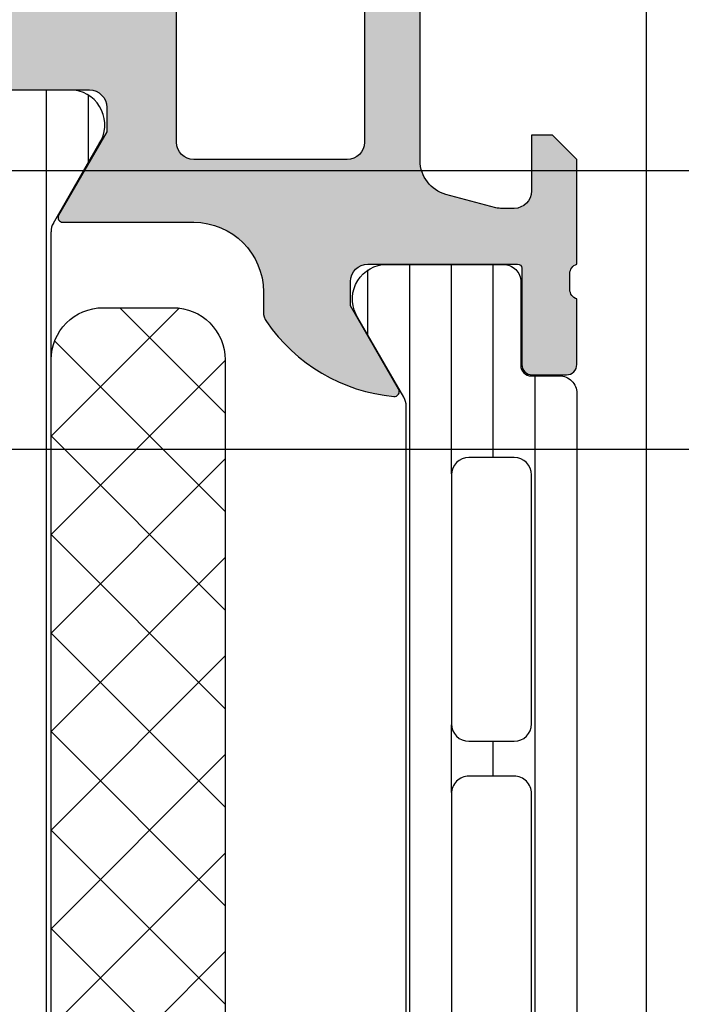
# Model space of a CAD drawing. Header units: millimetres. Extents: x 373037 to 682063, y 76092 to 274210.
# Tile 471 of 552: x 674015 to 674034, y 273221 to 273249. Entities that reach past the tile are written whole.
import ezdxf

# ---------------------------------------------------------------- set-up
doc = ezdxf.new("R2010")
doc.units = ezdxf.units.MM
doc.header["$LTSCALE"] = 100
doc.layers.add('PUDORYS', color=253, linetype='CONTINUOUS')

msp = doc.modelspace()

# ---------------------------------------------------------------- hatches: boundary and pattern name
at = {"layer": 'PUDORYS', "true_color": 0x939598}
h = msp.add_hatch(color=252, dxfattribs=at)
edge = h.paths.add_edge_path()
edge.add_arc((673966.1488604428, 273259.472451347), 0.5000674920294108, 90.0077324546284, 179.9922675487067)
edge.add_line((673965.6487929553, 273259.4725188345), (673965.6487929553, 273255.4725188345))
edge.add_arc((673966.1488604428, 273255.472586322), 0.5000674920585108, 180.0077324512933, 269.9922675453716)
edge.add_line((673966.1487929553, 273254.9725188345), (673967.4488417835, 273254.9725188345))
edge.add_arc((673967.4488048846, 273255.4725557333), 0.5000369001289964, 270.0042279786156, 359.9957720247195)
edge.add_line((673967.9488417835, 273255.4725188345), (673967.9488417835, 273255.9725188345))
edge.add_line((673967.9488417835, 273255.9725188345), (673966.9488417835, 273255.9725188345))
edge.add_line((673966.9488417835, 273255.9725188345), (673966.9488417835, 273257.4725188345))
edge.add_arc((673967.9488048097, 273257.4725558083), 0.9999630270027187, 89.99788148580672, 180.0021185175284, ccw=False)
edge.add_line((673967.9488417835, 273258.4725188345), (673971.9488417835, 273258.4725188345))
edge.add_arc((673971.9487649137, 273257.4724419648), 1.000076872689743, 0.004403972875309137, 89.99559602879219, ccw=False)
edge.add_line((673972.9488417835, 273257.4725188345), (673972.9488417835, 273255.9725188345))
edge.add_line((673972.9488417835, 273255.9725188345), (673971.9488417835, 273255.9725188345))
edge.add_line((673971.9488417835, 273255.9725188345), (673971.9488417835, 273255.4725188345))
edge.add_arc((673972.4487843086, 273255.4724613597), 0.4999425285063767, 179.9934131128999, 270.006586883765)
edge.add_line((673972.4488417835, 273254.9725188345), (673975.2488295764, 273254.9725188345))
edge.add_arc((673975.2488295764, 273255.4725188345), 0.5, 270, 360)
edge.add_line((673975.7488295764, 273255.4725188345), (673975.7488295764, 273255.6725188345))
edge.add_arc((673975.2488295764, 273255.6725188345), 0.5, 0, 90)
edge.add_line((673975.2488295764, 273256.1725188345), (673974.7488295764, 273256.1725188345))
edge.add_arc((673974.7488646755, 273256.6725539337), 0.5000351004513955, 180.004021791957, 269.9959782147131, ccw=False)
edge.add_line((673974.2488295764, 273256.6725188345), (673974.2488295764, 273257.4725218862))
edge.add_arc((673974.7488461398, 273257.4725053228), 0.5000165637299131, 90.00189796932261, 179.9981020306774, ccw=False)
edge.add_line((673974.7488295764, 273257.9725218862), (674006.0488234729, 273257.9725218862))
edge.add_line((674006.0488234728, 273257.9725218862), (674012.0872810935, 273257.5401252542))
edge.add_arc((674012.0488250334, 273256.5409055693), 0.9999594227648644, 0, 87.79599713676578, ccw=False)
edge.add_line((674013.0487844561, 273256.5409055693), (674013.0487844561, 273249.8724533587))
edge.add_arc((674012.5487844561, 273249.8724533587), 0.5, 270.0000000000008, 360, ccw=False)
edge.add_line((674012.5487844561, 273249.3724533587), (674011.6487844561, 273249.3724533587))
edge.add_arc((674011.6487844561, 273248.8724533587), 0.5, 90, 180)
edge.add_line((674011.1487844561, 273248.8724533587), (674011.1487844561, 273247.4724518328))
edge.add_arc((674011.0699480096, 273247.2049312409), 0.2788950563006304, -1.1645893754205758, 73.58012357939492, ccw=False)
edge.add_line((674011.3487854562, 273247.1992628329), (674011.3487854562, 273246.7456688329))
edge.add_arc((674011.0699173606, 273246.7400081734), 0.2789255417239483, -73.57540544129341, 1.1628700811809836, ccw=False)
edge.add_line((674011.1487844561, 273246.4724648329), (674011.1487844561, 273244.5924538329))
edge.add_arc((674011.4487844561, 273244.5924538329), 0.2999999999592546, 180, 270.0000000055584)
edge.add_line((674011.4487844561, 273244.2924538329), (674012.4287587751, 273244.2924538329))
edge.add_arc((674012.4287587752, 273244.5924538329), 0.2999999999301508, 269.9999999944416, 360)
edge.add_line((674012.7287587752, 273244.5924538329), (674012.7287587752, 273247.352451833))
edge.add_arc((674012.848758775, 273247.352451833), 0.1199999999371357, 89.99999997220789, 180, ccw=False)
edge.add_line((674012.8487587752, 273247.4724518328), (674017.1487844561, 273247.4724518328))
edge.add_arc((674017.1487844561, 273246.9724518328), 0.5, 0, 90, ccw=False)
edge.add_line((674017.6487844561, 273246.9724518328), (674017.6487844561, 273246.2724518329))
edge.add_line((674017.6487844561, 273246.2724518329), (674016.2672889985, 273243.8796315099))
edge.add_arc((674016.3869042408, 273243.8105716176), 0.1381197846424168, 149.9999999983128, 269.9999999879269)
edge.add_line((674016.3869042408, 273243.6724518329), (674020.1487844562, 273243.6724518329))
edge.add_arc((674020.1487844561, 273241.6724518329), 2, 0, 90, ccw=False)
edge.add_line((674022.1487844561, 273241.6724518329), (674022.1487844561, 273241.1044564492))
edge.add_arc((674022.6487844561, 273241.1044564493), 0.4999999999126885, 180.0000000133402, 214.4790717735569)
edge.add_arc((674026.3582830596, 273243.651929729), 4.999999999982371, 214.4790717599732, 264.6507719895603)
edge.add_arc((674025.9106646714, 273238.8105784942), 0.1381197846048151, 262.2975625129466, 390.0000000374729)
edge.add_line((674026.0302799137, 273238.8796383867), (674024.6487844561, 273241.2724587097))
edge.add_line((674024.6487844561, 273241.2724587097), (674024.6487844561, 273241.9724587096))
edge.add_arc((674025.1487844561, 273241.9724587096), 0.5, 90, 180, ccw=False)
edge.add_line((674025.1487844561, 273242.4724587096), (674029.4488101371, 273242.4724587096))
edge.add_arc((674029.4488101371, 273242.3524587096), 0.1199999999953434, 0, 90, ccw=False)
edge.add_line((674029.5688101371, 273242.3524587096), (674029.5688101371, 273239.5924607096))
edge.add_arc((674029.8688101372, 273239.5924607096), 0.3000000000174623, 180, 269.9999999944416)
edge.add_line((674029.868810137, 273239.2924607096), (674030.848784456, 273239.2924607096))
edge.add_arc((674030.8487844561, 273239.5924607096), 0.3000000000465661, 270.0000000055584, 360)
edge.add_line((674031.1487844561, 273239.5924607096), (674031.1487844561, 273241.4724717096))
edge.add_arc((674031.2276515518, 273241.7400150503), 0.2789255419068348, 178.8371299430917, 253.5754054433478, ccw=False)
edge.add_line((674030.9487834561, 273241.7456757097), (674030.9487834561, 273242.1992697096))
edge.add_arc((674031.2276209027, 273242.2049381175), 0.2788950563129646, 106.41987640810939, 181.1645893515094, ccw=False)
edge.add_line((674031.1487844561, 273242.4724587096), (674031.1487844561, 273245.472517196))
edge.add_line((674031.1487844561, 273245.472517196), (674030.4487120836, 273246.17262009))
edge.add_line((674030.4487120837, 273246.17262009), (674029.8487059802, 273246.17262009))
edge.add_line((674029.8487059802, 273246.17262009), (674029.8487059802, 273244.5726139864))
edge.add_arc((674029.3486965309, 273244.5726234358), 0.5000094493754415, 270.0010827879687, 359.99891720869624, ccw=False)
edge.add_line((674029.3487059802, 273244.0726139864), (674028.9532779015, 273244.0726139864))
edge.add_arc((674028.953277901, 273244.5726139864), 0.5, 255.0000000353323, 270.0000000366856, ccw=False)
edge.add_line((674028.8238683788, 273244.0896510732), (674027.3899816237, 273244.4738598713))
edge.add_arc((674027.6488006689, 273245.4397856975), 0.9999999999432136, 179.9999999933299, 254.9999999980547, ccw=False)
edge.add_line((674026.6488006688, 273245.4397856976), (674026.6488006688, 273251.1726078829))
edge.add_line((674026.6488006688, 273251.1726078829), (674029.8487059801, 273251.1726078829))
edge.add_line((674029.8487059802, 273251.1726078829), (674029.8487059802, 273250.3726200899))
edge.add_line((674029.8487059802, 273250.3726200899), (674030.4487120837, 273250.3726200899))
edge.add_line((674030.4487120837, 273250.3726200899), (674031.1486937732, 273251.5850529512))
edge.add_line((674031.1486937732, 273251.5850529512), (674031.1486937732, 273252.6726078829))
edge.add_line((674031.1486937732, 273252.6726078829), (674016.1487844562, 273252.6726078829))
edge.add_arc((674016.1487844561, 273253.1726078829), 0.5, 180, 270, ccw=False)
edge.add_line((674015.6487844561, 273253.1726078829), (674015.6487844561, 273258.9725188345))
edge.add_arc((674014.6487844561, 273258.9725188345), 1, 0, 90)
edge.add_line((674014.6487844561, 273259.9725188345), (673966.1487929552, 273259.9725188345))
edge = h.paths.add_edge_path(flags=16)
edge.add_line((674025.0488006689, 273250.3726200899), (674025.0488006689, 273245.9726200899))
edge.add_arc((674024.5488006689, 273245.9726200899), 0.5, 270.0000000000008, 360, ccw=False)
edge.add_line((674024.5488006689, 273245.4726200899), (674020.1488006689, 273245.4726200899))
edge.add_arc((674020.1488006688, 273245.9726200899), 0.5, 180, 270, ccw=False)
edge.add_line((674019.6488006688, 273245.9726200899), (674019.6488006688, 273250.3726200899))
edge.add_arc((674020.1488006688, 273250.3726200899), 0.5, 90, 180, ccw=False)
edge.add_line((674020.1488006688, 273250.8726200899), (674024.5488006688, 273250.8726200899))
edge.add_arc((674024.5488006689, 273250.3726200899), 0.5, 0, 90, ccw=False)
h = msp.add_hatch(dxfattribs=at)
h.set_pattern_fill('LINIE', color=252, scale=1.2, angle=90, style=0)
h.set_pattern_definition([(90, (679979.9212210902, 248347.5297934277), (-1.2, 7.347638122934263e-17), [])])
edge = h.paths.add_edge_path()
edge.add_arc((674012.4579826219, 273244.5624355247), 0.2999999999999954, -89.99792470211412, 0.0020752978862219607, ccw=False)
edge.add_line((674012.4579934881, 273244.2624355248), (674011.6476621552, 273244.2624068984))
edge.add_arc((674011.6476775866, 273243.7624095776), 0.4999973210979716, 90.00176831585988, 180.0023822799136)
edge.add_line((674011.1476802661, 273243.7623887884), (674011.1463597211, 273242.9213165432))
edge.add_arc((674010.946359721, 273242.9213165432), 0.1999999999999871, 270.00000000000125, 360, ccw=False)
edge.add_line((674010.946359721, 273242.7213165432), (674006.846359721, 273242.7213165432))
edge.add_arc((674006.846359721, 273242.2213165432), 0.5000000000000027, 89.99999999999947, 179.9999999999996)
edge.add_line((674006.346359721, 273242.2213165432), (674006.346359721, 273241.3905673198))
edge.add_arc((674007.346359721, 273241.3905673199), 0.9999999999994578, 180.0000000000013, 254.9999999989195)
edge.add_line((674007.0875406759, 273240.4246414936), (674007.846359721, 273240.2213165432))
edge.add_line((674007.846359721, 273240.2213165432), (674007.846359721, 273241.2213165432))
edge.add_line((674007.846359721, 273241.2213165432), (674010.146359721, 273241.2213165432))
edge.add_arc((674010.1446504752, 273240.217190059), 1.004127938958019, 0.23408772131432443, 89.90246998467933, ccw=False)
edge.add_line((674011.1487700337, 273240.2212925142), (674011.1487700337, 273237.2214141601))
edge.add_arc((674010.1446506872, 273237.2254425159), 1.004127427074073, 270.09751797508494, 359.7701403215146, ccw=False)
edge.add_line((674010.146359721, 273236.2213165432), (674007.8463597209, 273236.2213165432))
edge.add_line((674007.846359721, 273236.2213165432), (674007.846359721, 273237.2213165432))
edge.add_line((674007.846359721, 273237.2213165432), (674007.0875406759, 273237.0179915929))
edge.add_arc((674007.346359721, 273236.0520657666), 1.000000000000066, 105.0000000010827, 179.9999999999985)
edge.add_line((674006.346359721, 273236.0520657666), (674006.346359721, 273235.2213165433))
edge.add_arc((674006.846359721, 273235.2213165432), 0.4999999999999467, 180, 270)
edge.add_line((674006.846359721, 273234.7213165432), (674010.946359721, 273234.7213165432))
edge.add_arc((674010.9446311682, 273234.5171434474), 0.2041804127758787, 1.1558689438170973, 89.51493893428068, ccw=False)
edge.add_line((674011.1487700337, 273234.5212622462), (674011.1487929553, 273208.6798954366))
edge.add_arc((674011.6487902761, 273208.6799108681), 0.4999973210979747, 180.0017683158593, 270.002382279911)
edge.add_line((674011.6488110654, 273208.1799135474), (674012.4591423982, 273208.1799421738))
edge.add_arc((674012.4591532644, 273207.8799421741), 0.299999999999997, 0.0020752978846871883, 90.00207529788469, ccw=False)
edge.add_line((674012.7591532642, 273207.8799530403), (674012.7589082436, 273205.4799546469))
edge.add_arc((674013.2589042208, 273205.4799701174), 0.499995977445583, 180.0017728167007, 270.0023777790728)
edge.add_line((674013.2589249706, 273204.9799741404), (674016.7354664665, 273204.9801007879))
edge.add_arc((674016.5931199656, 273205.9699137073), 0.99999607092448, 278.1836833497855, 392.7290913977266)
edge.add_line((674017.4343530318, 273206.5105791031), (674016.1158006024, 273208.7941881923))
edge.add_arc((674016.5488042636, 273209.0442038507), 0.5000000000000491, 180.0021352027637, 210.0020718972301, ccw=False)
edge.add_line((674016.048804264, 273209.0441852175), (674016.0477179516, 273243.3984539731))
edge.add_arc((674016.5477179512, 273243.3984715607), 0.5000000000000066, 150.0020786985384, 180.0020153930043, ccw=False)
edge.add_line((674016.1146961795, 273243.6484558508), (674017.4330831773, 273245.932160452))
edge.add_arc((674016.5918109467, 273246.4727649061), 0.9999960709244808, 327.2750591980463, 441.8204672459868)
edge.add_line((674016.7340857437, 273247.4625881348), (674013.2575442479, 273247.4624614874))
edge.add_arc((674013.2575597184, 273246.9624655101), 0.4999959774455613, 90.0017728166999, 180.0023777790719)
edge.add_line((674012.7575637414, 273246.9624447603), (674012.7579826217, 273244.562446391))
edge = h.paths.add_edge_path(flags=16)
edge.add_line((674012.9482582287, 273220.3713227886), (674014.248252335, 273220.3713227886))
edge.add_arc((674014.2482559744, 273219.8713264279), 0.4999963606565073, -0.00041704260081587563, 90.0004170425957, ccw=False)
edge.add_line((674014.748252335, 273219.8713227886), (674014.748252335, 273211.0213288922))
edge.add_arc((674014.2482559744, 273211.0213252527), 0.4999963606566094, -90.00041704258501, 0.0004170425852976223, ccw=False)
edge.add_line((674014.248252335, 273210.5213288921), (674012.9482582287, 273210.5213288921))
edge.add_arc((674012.948241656, 273211.021328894), 0.5000000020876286, 180.0000002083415, 270.0018991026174, ccw=False)
edge.add_line((674012.4482416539, 273211.0213288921), (674012.4482416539, 273219.8713227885))
edge.add_arc((674012.948241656, 273219.8713227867), 0.5000000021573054, 89.99810091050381, 179.9999997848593, ccw=False)
edge = h.paths.add_edge_path(flags=16)
edge.add_arc((674012.9482416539, 273230.5713288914), 0.4999999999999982, 89.99999999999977, 180.000000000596, ccw=False)
edge.add_line((674012.9482416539, 273231.0713288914), (674014.248252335, 273231.0713288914))
edge.add_arc((674014.248252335, 273230.5713288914), 0.4999999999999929, -5.965148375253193e-10, 89.99999999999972, ccw=False)
edge.add_line((674014.748252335, 273230.5713288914), (674014.748252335, 273221.8713227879))
edge.add_arc((674014.248252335, 273221.8713227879), 0.5000000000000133, 270.0000000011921, 360, ccw=False)
edge.add_line((674014.248252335, 273221.3713227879), (674012.9482416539, 273221.3713227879))
edge.add_arc((674012.9482416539, 273221.8713227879), 0.5000000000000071, 180.0000000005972, 270.0000000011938, ccw=False)
edge.add_line((674012.4482416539, 273221.8713227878), (674012.4482416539, 273230.5713288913))
edge = h.paths.add_edge_path(flags=16)
edge.add_arc((674014.2482559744, 273232.5713252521), 0.4999963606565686, -90.00041704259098, 0.0004170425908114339, ccw=False)
edge.add_line((674014.248252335, 273232.0713288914), (674012.9482582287, 273232.0713288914))
edge.add_arc((674012.948241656, 273232.5713288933), 0.5000000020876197, 180.0000002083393, 270.0018991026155, ccw=False)
edge.add_line((674012.4482416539, 273232.5713288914), (674012.4482416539, 273241.4213380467))
edge.add_arc((674012.9482263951, 273241.4213380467), 0.4999847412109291, 89.99999999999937, 180.0000000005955, ccw=False)
edge.add_line((674012.9482263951, 273241.9213227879), (674014.2482370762, 273241.9213227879))
edge.add_arc((674014.2482370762, 273241.4213075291), 0.5000152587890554, -5.949232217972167e-10, 90.00000000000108, ccw=False)
edge.add_line((674014.748252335, 273241.4213075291), (674014.748252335, 273232.5713288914))
h = msp.add_hatch(dxfattribs=at)
h.set_pattern_fill('_USER', color=252, scale=1.2, angle=270, style=0, pattern_type=0)
h.set_pattern_definition([(270, (674031.1487929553, 273242.4725188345), (1.2, -2.20433997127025e-16), [])])
edge = h.paths.add_edge_path()
edge.add_line((674026.1817811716, 273238.6484089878), (674024.8633114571, 273240.9320658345))
edge.add_arc((674025.7045641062, 273241.4727007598), 0.9999960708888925, 98.18160805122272, 212.7270160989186, ccw=False)
edge.add_line((674025.5622534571, 273242.4625188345), (674029.0387949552, 273242.4625188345))
edge.add_arc((674029.0387975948, 273241.9625228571), 0.4999959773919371, -0.0003024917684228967, 90.00030247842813, ccw=False)
edge.add_line((674029.5387935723, 273241.9625202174), (674029.538461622, 273239.5625218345))
edge.add_arc((674029.838461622, 273239.5625218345), 0.3000000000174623, 180, 269.9999999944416)
edge.add_line((674029.8384616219, 273239.2625218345), (674030.6487929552, 273239.2625218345))
edge.add_arc((674030.6487956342, 273238.7625245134), 0.4999973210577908, -0.00030698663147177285, 90.00030698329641, ccw=False)
edge.add_line((674031.1487929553, 273238.7625218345), (674031.1487929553, 273208.6800475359))
edge.add_arc((674030.6487956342, 273208.680044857), 0.4999973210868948, -90.00030698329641, 0.00030698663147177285, ccw=False)
edge.add_line((674030.6487929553, 273208.1800475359), (674029.838461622, 273208.1800475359))
edge.add_arc((674029.838461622, 273207.8800475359), 0.3000000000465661, 90.00000000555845, 180)
edge.add_line((674029.538461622, 273207.8800475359), (674029.5387935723, 273205.480049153))
edge.add_arc((674029.0387975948, 273205.4800465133), 0.4999959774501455, -90.00030247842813, 0.0003024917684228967, ccw=False)
edge.add_line((674029.0387949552, 273204.9800505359), (674025.5622534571, 273204.9800505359))
edge.add_arc((674025.7045641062, 273205.9698686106), 0.9999960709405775, 147.2729839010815, 261.81839194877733, ccw=False)
edge.add_line((674024.8633114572, 273206.5105035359), (674026.1817811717, 273208.7941603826))
edge.add_arc((674025.7487684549, 273209.0441603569), 0.5000000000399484, 330.0000034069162, 359.9999401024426)
edge.add_line((674026.2487684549, 273209.0441598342), (674026.2487684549, 273238.3984095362))
edge.add_arc((674025.7487684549, 273238.3984090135), 0.5000000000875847, 5.989755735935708e-05, 29.99999659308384)
edge = h.paths.add_edge_path(flags=16)
edge.add_line((674027.5487792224, 273218.0716918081), (674027.5487944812, 273210.921667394))
edge.add_arc((674028.0488380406, 273210.9217109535), 0.5000435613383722, 180.0049911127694, 269.9950088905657)
edge.add_line((674028.0487944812, 273210.421667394), (674029.348803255, 273210.421667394))
edge.add_arc((674029.3487756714, 273210.9216797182), 0.5000123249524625, 270.0031607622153, 359.998587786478)
edge.add_line((674029.8487879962, 273210.921667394), (674029.8487879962, 273218.0716918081))
edge.add_arc((674029.3487444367, 273218.0716482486), 0.5000435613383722, 0.004991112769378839, 89.99500889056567)
edge.add_line((674029.3487879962, 273218.5716918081), (674028.0487792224, 273218.5716918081))
edge.add_arc((674028.0488227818, 273218.0716482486), 0.5000435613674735, 90.00499110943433, 179.9950088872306)
edge = h.paths.add_edge_path(flags=16)
edge.add_line((674027.5487792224, 273236.4216913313), (674027.5487792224, 273229.2716654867))
edge.add_arc((674028.0488227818, 273229.2717090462), 0.5000435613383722, 180.0049911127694, 269.9950088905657)
edge.add_line((674028.0487792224, 273228.7716654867), (674029.3487879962, 273228.7716654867))
edge.add_arc((674029.3487444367, 273229.2717090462), 0.5000435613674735, 270.0049911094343, 359.9950088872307)
edge.add_line((674029.8487879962, 273229.2716654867), (674029.8487879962, 273236.4216913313))
edge.add_arc((674029.3487444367, 273236.4216477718), 0.5000435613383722, 0.004991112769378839, 89.99500889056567)
edge.add_line((674029.3487879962, 273236.9216913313), (674028.0487792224, 273236.9216913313))
edge.add_arc((674028.0488227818, 273236.4216477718), 0.5000435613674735, 90.00499110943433, 179.9950088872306)
edge = h.paths.add_edge_path(flags=16)
edge.add_line((674027.5487792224, 273227.2716654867), (674027.5487792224, 273220.0716918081))
edge.add_arc((674028.0487284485, 273220.0716410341), 0.4999492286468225, 179.9941811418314, 270.0058188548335)
edge.add_line((674028.0487792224, 273219.5716918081), (674029.3487879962, 273219.5716918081))
edge.add_arc((674029.3488387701, 273220.0716410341), 0.4999492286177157, 269.9941811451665, 360.0058188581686)
edge.add_line((674029.8487879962, 273220.0716918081), (674029.8487879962, 273227.2716654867))
edge.add_arc((674029.3488387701, 273227.2717162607), 0.4999492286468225, 359.9941811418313, 450.0058188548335)
edge.add_line((674029.3487879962, 273227.7716654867), (674028.0487792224, 273227.7716654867))
edge.add_arc((674028.0487284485, 273227.2717162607), 0.4999492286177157, 89.99418114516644, 180.0058188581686)
h = msp.add_hatch(dxfattribs=at)
h.set_pattern_fill('NETZ', color=252, scale=2, angle=135, style=0)
h.set_pattern_definition([(135, (674016.0495277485, 273226.2214422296), (-1.414213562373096, -1.414213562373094), []), (225, (674016.0495277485, 273226.2214422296), (1.414213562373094, -1.414213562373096), [])])
h.paths.add_polyline_path([(674021.0495277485, 273239.7214422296, 0.4142135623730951), (674019.5495277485, 273241.2214422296), (674017.5495277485, 273241.2214422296, 0.4142135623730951), (674016.0495277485, 273239.7214422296), (674016.0495277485, 273212.7214422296, 0.4142135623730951), (674017.5495277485, 273211.2214422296), (674019.5495277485, 273211.2214422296, 0.4142135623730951), (674021.0495277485, 273212.7214422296)])

# ---------------------------------------------------------------- linework, layer by layer
at = {"layer": 'PUDORYS', "color": 252, "true_color": 0x939598}
for p, q in [((674016.7340857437, 273247.4625881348), (674013.2575442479, 273247.4624614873)), ((674016.1146961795, 273243.6484558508), (674017.4330831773, 273245.932160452)), ((674016.048804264, 273209.0441852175), (674016.0477179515, 273243.398453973))]:
    msp.add_line(p, q, dxfattribs=at)
at = {"layer": 'PUDORYS', "color": 252, "ltscale": 15, "true_color": 0x939598}
for points in [[(673961.1488211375, 273174.9725294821), (674033.1487929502, 273174.9725294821), (674033.1487929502, 273259.9725014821), (673961.1488211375, 273259.9725014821)], [(655063.636877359, 249619.1544343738), (681589.639597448, 249619.1544343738), (681589.639597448, 273245.1544306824), (655063.636877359, 273245.1544306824)], [(681581.6396141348, 273237.1544306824), (655071.6368773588, 273237.1544306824), (655071.6368773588, 249627.1544343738), (681581.6396141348, 249627.1544343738)]]:
    msp.add_lwpolyline(points, close=True, dxfattribs=at)
at = {"layer": 'PUDORYS', "color": 252, "true_color": 0x939598}
msp.add_lwpolyline([(674012.8487587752, 273247.4724518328), (674017.1487844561, 273247.4724518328, -0.414213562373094), (674017.6487844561, 273246.9724518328), (674017.6487844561, 273246.2724518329), (674016.2672889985, 273243.8796315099, 0.5773502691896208), (674016.3869042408, 273243.6724518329), (674020.1487844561, 273243.6724518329, -0.4142135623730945), (674022.1487844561, 273241.6724518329), (674022.1487844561, 273241.1044564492, 0.1515887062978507), (674022.2366179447, 273240.8214038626, 0.2224807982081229), (674025.8921527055, 273238.6737048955, 0.6230654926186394), (674026.0302799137, 273238.8796383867), (674024.6487844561, 273241.2724587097), (674024.6487844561, 273241.9724587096, -0.414213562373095), (674025.1487844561, 273242.4724587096), (674029.4488101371, 273242.4724587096, -0.414213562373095), (674029.5688101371, 273242.3524587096), (674029.5688101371, 273239.5924607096, 0.414213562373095), (674029.868810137, 273239.2924607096), (674030.8487844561, 273239.2924607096, 0.414213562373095), (674031.1487844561, 273239.5924607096), (674031.1487844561, 273241.4724717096, -0.3381811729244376), (674030.9487834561, 273241.7456757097), (674030.9487834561, 273242.1992697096, -0.338212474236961), (674031.1487844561, 273242.4724587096), (674031.1487844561, 273245.472517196), (674030.4487120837, 273246.17262009), (674029.8487059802, 273246.17262009), (674029.8487059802, 273244.5726139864, -0.4142024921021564), (674029.3487059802, 273244.0726139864), (674028.9532779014, 273244.0726139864, -0.06554346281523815), (674028.8238683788, 273244.0896510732), (674027.3899816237, 273244.4738598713, -0.339454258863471), (674026.6488006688, 273245.4397856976), (674026.6488006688, 273251.1726078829)], format="xyb", dxfattribs=at)
for points in [[(674025.0488006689, 273250.3726200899), (674025.0488006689, 273245.9726200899, -0.4142135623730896), (674024.5488006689, 273245.4726200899), (674020.1488006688, 273245.4726200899, -0.4142135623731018), (674019.6488006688, 273245.9726200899), (674019.6488006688, 273250.3726200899, -0.4142135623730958), (674020.1488006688, 273250.8726200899), (674024.5488006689, 273250.8726200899, -0.4142135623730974)], [(674026.1817811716, 273238.6484089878), (674024.8633114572, 273240.9320658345, -0.5460410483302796), (674025.5622534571, 273242.4625188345), (674029.0387949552, 273242.4625188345, -0.414216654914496), (674029.5387935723, 273241.9625202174), (674029.538461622, 273239.5625218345, 0.414213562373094), (674029.8384616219, 273239.2625218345), (674030.6487929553, 273239.2625218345, -0.414216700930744), (674031.1487929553, 273238.7625218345), (674031.1487929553, 273208.6800475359, -0.414216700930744), (674030.6487929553, 273208.1800475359), (674029.8384616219, 273208.1800475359, 0.414213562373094), (674029.538461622, 273207.8800475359), (674029.5387935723, 273205.480049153, -0.4142166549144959), (674029.0387949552, 273204.9800505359), (674025.5622534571, 273204.9800505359, -0.5460410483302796), (674024.8633114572, 273206.5105035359), (674026.1817811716, 273208.7941603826, 0.1316522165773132), (674026.2487684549, 273209.0441598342), (674026.2487684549, 273238.3984095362, 0.1316522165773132)], [(674016.0495277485, 273212.7214422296), (674016.0495277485, 273239.7214422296, -0.414213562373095), (674017.5495277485, 273241.2214422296), (674019.5495277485, 273241.2214422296, -0.414213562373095), (674021.0495277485, 273239.7214422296), (674021.0495277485, 273212.7214422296, -0.414213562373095), (674019.5495277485, 273211.2214422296), (674017.5495277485, 273211.2214422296, -0.414213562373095)], [(674027.5487792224, 273236.4216913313), (674027.5487792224, 273229.2716654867, 0.414162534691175), (674028.0487792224, 273228.7716654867), (674029.3487879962, 273228.7716654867, 0.4141625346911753), (674029.8487879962, 273229.2716654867), (674029.8487879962, 273236.4216913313, 0.4141625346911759), (674029.3487879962, 273236.9216913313), (674028.0487792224, 273236.9216913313, 0.4141625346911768)], [(674027.5487792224, 273227.2716654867), (674027.5487792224, 273220.0716918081, 0.4142730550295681), (674028.0487792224, 273219.5716918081), (674029.3487879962, 273219.5716918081, 0.4142730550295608), (674029.8487879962, 273220.0716918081), (674029.8487879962, 273227.2716654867, 0.4142730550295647), (674029.3487879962, 273227.7716654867), (674028.0487792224, 273227.7716654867, 0.414273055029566)]]:
    msp.add_lwpolyline(points, format="xyb", close=True, dxfattribs=at)
for centre, radius, start, end in [((674016.5918109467, 273246.4727649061), 0.999996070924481, 327.2750591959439, 81.82046724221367), ((674016.5477179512, 273243.3984715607), 0.5000000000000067, 150.0020786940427, 180.0020153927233)]:
    msp.add_arc(centre, radius, start, end, dxfattribs=at)

doc.saveas('drawing.dxf')
